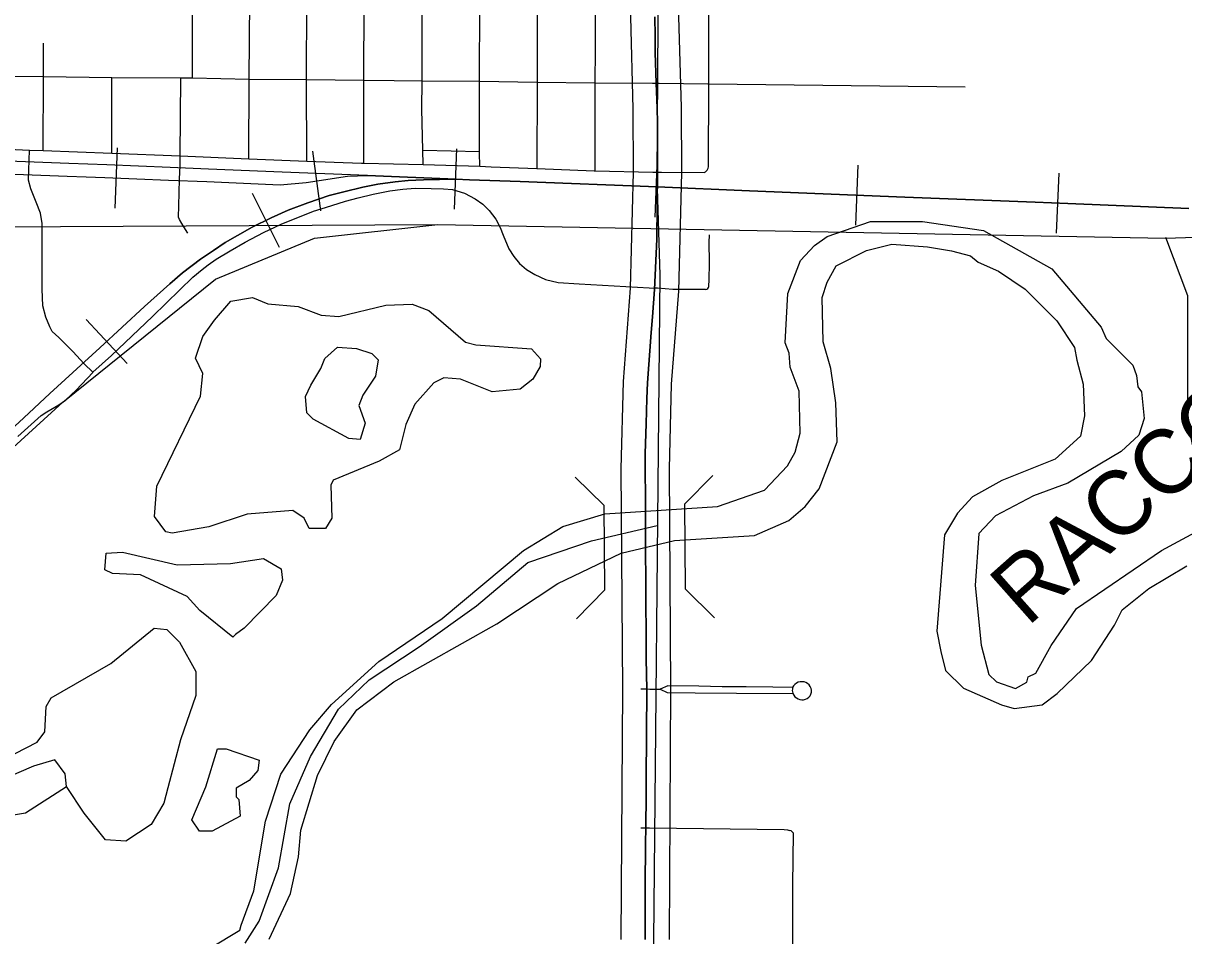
# Model space of a CAD drawing. Extents: x -1403959 to 81668, y -1400582 to 11018.
# Drawn here: x 6695.9 to 6835.6, y 8032.1 to 8142 of the extents above; entities that cross this region are included whole.
import ezdxf

# ---------------------------------------------------------------- set-up
doc = ezdxf.new("R2010")
doc.units = 0
for name, color, linetype in [('tdCiRRCL', 7, 'Continuous'), ('tdCiSectNmbr', 7, 'Continuous'), ('tdCiSectTwpRng', 7, 'Continuous'), ('tdCoClipBndry', 7, 'Continuous'), ('tdCoDivCarto', 7, 'Continuous'), ('tdCoSecRteBand', 7, 'Continuous'), ('tdCoSurfBitum', 7, 'Continuous'), ('tdCoSurfConc', 7, 'Continuous'), ('tdCoSurfEarth', 7, 'Continuous'), ('tdCoTwpNameTxt', 7, 'Continuous')]:
    doc.layers.add(name, color=color, linetype=linetype)

msp = doc.modelspace()

# ---------------------------------------------------------------- linework, layer by layer
at = {"layer": 'tdCiRRCL'}
for points in [[(6771.96, 8142.77), (6772, 8140.44), (6772.02, 8138.46), (6772.14, 8134.76), (6772.25, 8131.77), (6772.28, 8129.98), (6772.28, 8127.08), (6772.29, 8124.04), (6772.19, 8115.98), (6771.94, 8109.92), (6771.67, 8106.62), (6771.54, 8104.75), (6771.08, 8098.69), (6771.02, 8096.82), (6770.93, 8093.77), (6770.81, 8090.18), (6770.81, 8088.34), (6770.84, 8084.74), (6770.84, 8079.9), (6770.89, 8073.47), (6770.93, 8067.32), (6770.93, 8065.45), (6771, 8061.82), (6770.93, 8050.94), (6770.93, 8049.07), (6770.87, 8045.1), (6770.84, 8043.28), (6770.81, 8037.94), (6770.82, 8033.28), (6770.81, 8031.66)], [(6770.81, 8031.66), (6770.82, 8033.28), (6770.81, 8037.94), (6770.84, 8043.28), (6770.87, 8045.1), (6770.93, 8049.07), (6770.93, 8050.94), (6771, 8061.82), (6770.93, 8065.45), (6770.93, 8067.32), (6770.89, 8073.47), (6770.84, 8079.9), (6770.84, 8084.74), (6770.81, 8088.34), (6770.81, 8090.18), (6770.93, 8093.77), (6771.02, 8096.82), (6771.08, 8098.69), (6771.54, 8104.75), (6771.67, 8106.62), (6771.94, 8109.92), (6772.19, 8115.98), (6772.29, 8124.04), (6772.28, 8127.08), (6772.28, 8129.98), (6772.25, 8131.77), (6772.14, 8134.76), (6772.02, 8138.46), (6772, 8140.44), (6771.96, 8142.77)]]:
    msp.add_lwpolyline(points, dxfattribs=at)
at = {"layer": 'tdCiSectNmbr'}
for points in [[(6647.11, 8128.7), (6650.13, 8128.63), (6655, 8128.4), (6671.84, 8127.74), (6675.85, 8127.58), (6678.17, 8127.47), (6682.45, 8127.29), (6684.84, 8127.18), (6691.54, 8126.95), (6694.17, 8126.83), (6696.68, 8126.71), (6698.33, 8126.66), (6706.59, 8126.34), (6714.83, 8126.04), (6723.1, 8125.66), (6730.06, 8125.39), (6736.65, 8125.16), (6736.95, 8125.15), (6744.07, 8125), (6744.07, 8125)], [(6744.07, 8125), (6750.88, 8124.79), (6752.26, 8124.71)], [(6752.26, 8124.71), (6757.75, 8124.5), (6757.8, 8124.49), (6764.67, 8124.2), (6764.8, 8124.2), (6771.72, 8124.06), (6772.28, 8124.05)]]:
    msp.add_lwpolyline(points, dxfattribs=at)
at = {"layer": 'tdCiSectTwpRng'}
for points in [[(6736.95, 8125.15), (6736.93, 8135.14), (6736.99, 8144.56), (6736.99, 8144.63), (6737, 8154.06), (6737.02, 8164.4), (6737.06, 8176.58), (6737.09, 8188.75)], [(6723.1, 8125.66), (6723.13, 8135.26), (6723.19, 8144.78), (6723.19, 8144.85), (6723.17, 8154.21), (6723.21, 8164.52), (6723.24, 8176.66)], [(6730.06, 8125.39), (6730.04, 8135.2), (6730.08, 8144.68), (6730.08, 8144.75), (6730.11, 8154.12), (6730.13, 8164.49), (6730.16, 8176.62)], [(6750.88, 8124.79), (6750.86, 8126.39), (6750.86, 8126.55), (6750.85, 8135.01), (6750.9, 8144.42), (6750.9, 8144.49), (6750.89, 8153.93), (6750.91, 8164.3), (6750.92, 8173.7), (6750.95, 8175.56), (6751.1, 8176.53)], [(6757.8, 8124.49), (6757.84, 8134.87), (6757.84, 8134.89), (6757.84, 8144.31), (6757.84, 8144.4), (6757.88, 8153.84), (6757.88, 8153.86), (6757.91, 8164.17), (6757.91, 8164.19), (6757.93, 8176.37), (6757.93, 8176.4)], [(6764.8, 8124.2), (6764.78, 8128.68), (6764.78, 8133.18), (6764.79, 8134.82), (6764.82, 8138.83), (6764.82, 8142.95), (6764.82, 8144.33), (6764.8, 8148.16), (6764.84, 8152.88), (6764.84, 8153.73), (6764.82, 8158.78), (6764.84, 8163.12), (6764.85, 8164.14), (6764.89, 8168.67), (6764.89, 8172.12), (6764.89, 8173.92), (6764.83, 8176.36)], [(6716.3, 8135.41), (6716.29, 8144.83), (6716.29, 8144.9), (6716.38, 8154.27), (6716.39, 8164.62), (6716.4, 8166.9)], [(6744.07, 8125), (6744.03, 8126.72), (6743.93, 8131.63), (6743.94, 8135.05), (6743.96, 8143.65), (6743.96, 8144.52), (6743.96, 8152.19), (6743.97, 8153.95)], [(6778.26, 8124.3), (6778.31, 8124.37), (6778.38, 8124.54), (6778.41, 8124.72), (6778.45, 8134.71), (6778.48, 8142.77), (6778.51, 8151.9)], [(6698.36, 8135.58), (6698.35, 8139.61)], [(6678.19, 8135.76), (6684.86, 8135.7), (6691.6, 8135.63), (6698.36, 8135.58), (6706.6, 8135.47), (6714.9, 8135.42), (6716.3, 8135.41), (6723.13, 8135.26), (6730.04, 8135.2), (6736.93, 8135.14)], [(6698.33, 8126.66), (6698.36, 8135.58)], [(6706.59, 8126.34), (6706.6, 8135.47)], [(6714.83, 8126.04), (6714.9, 8135.42)], [(6736.93, 8135.14), (6740.59, 8135.11)], [(6740.59, 8135.11), (6743.94, 8135.05)], [(6743.94, 8135.05), (6744.01, 8135.05), (6750.85, 8135.01)], [(6750.85, 8135.01), (6757.8, 8134.89), (6757.84, 8134.89), (6764.72, 8134.82), (6764.79, 8134.82), (6771.7, 8134.76), (6772.12, 8134.76)], [(6772.14, 8134.76), (6772.5, 8134.76), (6778.35, 8134.71), (6778.45, 8134.71), (6809.34, 8134.33)], [(6704.3, 8099.96), (6703.27, 8100.96), (6701.88, 8102.48), (6700.21, 8104.15), (6699.42, 8104.87), (6699.15, 8105.43), (6698.63, 8106.6), (6698.28, 8107.97), (6698.21, 8109.97), (6698.19, 8117.88), (6698, 8119.14), (6697.47, 8120.46), (6696.84, 8122.07), (6696.58, 8123.11), (6696.68, 8126.71)], [(6744.03, 8126.72), (6750.86, 8126.55)], [(6715.76, 8116.72), (6715.28, 8117.46), (6715.02, 8117.86), (6714.75, 8118.35), (6714.63, 8118.65), (6714.66, 8120.01), (6714.76, 8123.21), (6714.82, 8124.88), (6714.83, 8126.04)], [(6772.29, 8124.05), (6772.77, 8124.04), (6777.89, 8124.01), (6778.05, 8124.1), (6778.2, 8124.22)], [(6778.2, 8124.22), (6778.26, 8124.3)], [(6704.3, 8099.96), (6706.57, 8101.98), (6711.49, 8106.69), (6714.8, 8109.88), (6716.34, 8111.42), (6717.47, 8112.34), (6718.2, 8112.89), (6719.17, 8113.58), (6720.83, 8114.58), (6722.63, 8115.62), (6724.84, 8116.78), (6727, 8117.81), (6730.89, 8119.36), (6732.32, 8119.82), (6734.74, 8120.57), (6736.24, 8120.97), (6738.05, 8121.41), (6740.06, 8121.8), (6741.61, 8122.01), (6743.11, 8122.13), (6745.03, 8122.11), (6746.51, 8122.07), (6747.62, 8121.96), (6749.04, 8121.52), (6750.34, 8120.86), (6751.24, 8120.21), (6752.04, 8119.43), (6752.83, 8118.39), (6753.34, 8117.39), (6753.71, 8116.48), (6754.37, 8114.81), (6754.99, 8113.92), (6755.68, 8113.08), (6756.53, 8112.33), (6757.54, 8111.72), (6758.81, 8111.14), (6760.34, 8110.78), (6762.85, 8110.62), (6771.29, 8110.15), (6771.95, 8110.11)], [(6778.07, 8109.92), (6778.21, 8109.97), (6778.33, 8110.05), (6778.42, 8110.17), (6778.47, 8110.31), (6778.47, 8110.45), (6778.51, 8110.99), (6778.53, 8113.22), (6778.49, 8115.57), (6778.54, 8116.52)], [(6778.07, 8109.92), (6774.15, 8109.92), (6772.3, 8110.09), (6771.95, 8110.11)], [(6698.1, 8094.77), (6698.77, 8095.21), (6700.23, 8096.03), (6701.03, 8096.62), (6702.32, 8097.8), (6704.3, 8099.95)], [(6695.27, 8092.21), (6698.1, 8094.77)], [(6788.53, 8062), (6786.19, 8062.06), (6782.98, 8062.08), (6780.08, 8062.09), (6777.27, 8062.16), (6773.52, 8062.2), (6772.6, 8061.81)], [(6788.6, 8061.29), (6788.7, 8061.09), (6788.84, 8060.9), (6789.01, 8060.75), (6789.21, 8060.64), (6789.42, 8060.56), (6789.65, 8060.53), (6789.88, 8060.54), (6790.1, 8060.6), (6790.31, 8060.7), (6790.49, 8060.84), (6790.65, 8061.02), (6790.76, 8061.21), (6790.84, 8061.43), (6790.83, 8061.67), (6790.77, 8061.9), (6790.68, 8062.11), (6790.54, 8062.31), (6790.36, 8062.47), (6790.16, 8062.59), (6789.93, 8062.67), (6789.7, 8062.7), (6789.46, 8062.69), (6789.23, 8062.63), (6789.02, 8062.52), (6788.83, 8062.38), (6788.68, 8062.2), (6788.56, 8062)], [(6770.3, 8061.83), (6770.86, 8061.83)], [(6770.86, 8061.83), (6770.99, 8061.83), (6771, 8061.83)], [(6771, 8061.83), (6771.37, 8061.82), (6772.6, 8061.81)], [(6772.6, 8061.81), (6772.6, 8061.81)], [(6772.6, 8061.81), (6773.46, 8061.41), (6776.83, 8061.38), (6781.81, 8061.33), (6788.6, 8061.29)], [(6788.56, 8062), (6788.53, 8061.82), (6788.52, 8061.64), (6788.55, 8061.47), (6788.59, 8061.31)], [(6788.59, 8061.31), (6788.6, 8061.29)], [(6770.28, 8045.1), (6770.83, 8045.1)], [(6770.83, 8045.1), (6770.87, 8045.1)], [(6770.87, 8045.1), (6771.32, 8045.1), (6787.54, 8044.9), (6787.94, 8044.88), (6788.19, 8044.8)], [(6788.73, 7982.96), (6788.73, 7989.12), (6788.62, 7990.42), (6788.3, 7994.85), (6788.46, 8008.35), (6788.57, 8031.12), (6788.58, 8031.49), (6788.58, 8031.86), (6788.58, 8038.26), (6788.65, 8044.45), (6788.39, 8044.75), (6788.19, 8044.8)]]:
    msp.add_lwpolyline(points, dxfattribs=at)
at = {"layer": 'tdCoClipBndry'}
msp.add_lwpolyline([(6671.95, 8330.91), (6696.06, 8304.77), (6695.71, 8302.35), (6695.71, 8300.1), (6696.17, 8298.46), (6697.07, 8297.41), (6697.28, 8279.41), (6709.78, 8269.91), (6722.71, 8269.52), (6722.66, 8272.53), (6743.93, 8272.48), (6748.36, 8267.68), (6750.6, 8264.85), (6761.75, 8253.69), (6766.98, 8253.59), (6767.14, 8248.94), (6772.05, 8248.94), (6772.52, 8212.03), (6772.34, 8162.98), (6772.34, 8151.3), (6772.33, 8142.11), (6772.2, 8123.41), (6772.58, 8111.64), (6771.71, 8023.1)], dxfattribs=at)
at = {"layer": 'tdCoDivCarto'}
for points in [[(6768.74, 8230.17), (6768.77, 8225.01), (6768.53, 8203.11), (6768.57, 8176.1), (6769.07, 8167.59), (6769.07, 8160.38), (6769.03, 8142.76), (6769.32, 8131.69), (6769.36, 8124.05), (6769.01, 8110.1), (6768.15, 8098.85), (6767.87, 8088.33), (6768.06, 8061.81), (6767.88, 8031.66)], [(6774.54, 8230.2), (6774.57, 8224.97), (6774.34, 8203.06), (6774.32, 8182.21), (6774.32, 8182.22), (6774.37, 8176.34), (6774.87, 8167.74), (6774.87, 8160.34), (6774.83, 8142.79), (6775.12, 8131.85), (6775.16, 8124.03), (6774.81, 8109.74), (6773.95, 8098.53), (6773.68, 8088.35), (6773.86, 8061.84), (6773.68, 8031.66)]]:
    msp.add_lwpolyline(points, dxfattribs=at)
at = {"layer": 'tdCoSecRteBand'}
for p, q in [((6706.99, 8119.72), (6707.27, 8126.97)), ((6731.76, 8119.39), (6730.78, 8126.58)), ((6747.84, 8119.6), (6748.14, 8126.85)), ((6772.01, 8118.66), (6772.29, 8125.91)), ((6796.17, 8117.66), (6796.46, 8124.91)), ((6820.33, 8116.71), (6820.63, 8123.95)), ((6726.76, 8115), (6723.52, 8121.49)), ((6688.01, 8117.45), (6745.86, 8117.77)), ((6745.86, 8117.77), (6833.46, 8116.1)), ((6708.46, 8101.01), (6703.52, 8106.33))]:
    msp.add_line(p, q, dxfattribs=at)
for points in [[(6833.46, 8116.1), (6876.83, 8117.54), (6898.21, 8117.94), (6926.94, 8125.03), (6941.93, 8131.4), (6952.94, 8137.02), (6988.43, 8159.97), (7009.86, 8175.33), (7028.21, 8186.72), (7054.22, 8204.36)], [(6747.99, 8123.22), (6737.36, 8123.66), (6727.09, 8124.07), (6718.24, 8124.43), (6713.63, 8124.63), (6705.99, 8124.93), (6701.43, 8125.11), (6690.94, 8125.49)], [(6690.72, 8123.97), (6695.97, 8123.78), (6701.21, 8123.59), (6703.49, 8123.5), (6705.77, 8123.41), (6709.59, 8123.26), (6713.41, 8123.11), (6718.02, 8122.92), (6722.45, 8122.74), (6726.87, 8122.55), (6730, 8122.8), (6734.97, 8123.58), (6737.36, 8123.66), (6747.99, 8123.22)], [(6747.99, 8123.22), (6744.13, 8123.15), (6742.26, 8123.05), (6740.69, 8122.9), (6738.63, 8122.62), (6736.81, 8122.27), (6734.52, 8121.71), (6732.77, 8121.25), (6730.19, 8120.37), (6727.83, 8119.48), (6725.78, 8118.57), (6723.49, 8117.42), (6721.72, 8116.44), (6720.25, 8115.57), (6718.83, 8114.64), (6717.26, 8113.57), (6715.1, 8111.92), (6713.58, 8110.63), (6710.54, 8107.89), (6705.16, 8102.9), (6699.15, 8097.39), (6695.99, 8094.49), (6689.44, 8088.47)], [(6689.44, 8088.47), (6695.99, 8094.49), (6699.15, 8097.39), (6705.16, 8102.9), (6710.54, 8107.89), (6713.58, 8110.63), (6715.1, 8111.92), (6717.26, 8113.57), (6718.83, 8114.64), (6720.25, 8115.57), (6721.72, 8116.44), (6723.49, 8117.42), (6725.78, 8118.57), (6727.83, 8119.48), (6730.19, 8120.37), (6732.77, 8121.25), (6734.52, 8121.71), (6736.81, 8122.27), (6738.63, 8122.62), (6740.69, 8122.9), (6742.26, 8123.05), (6744.13, 8123.15), (6747.99, 8123.22)], [(6836.25, 8119.68), (6821.67, 8120.28), (6817.74, 8120.44), (6802.05, 8121.05), (6783.36, 8121.81), (6772.23, 8122.28), (6755.76, 8122.93), (6749.64, 8123.15), (6747.99, 8123.22)], [(6747.99, 8123.22), (6749.64, 8123.15), (6755.76, 8122.93), (6772.23, 8122.28), (6783.36, 8121.81), (6802.05, 8121.05), (6817.74, 8120.44), (6821.67, 8120.28), (6836.25, 8119.68)], [(6700.68, 8096.38), (6719.08, 8111.16), (6730.98, 8116.12), (6745.86, 8117.77)], [(6882.87, 7988.72), (6876.15, 7999.54), (6865.63, 8016.2), (6850.44, 8037.55), (6847.22, 8046.9), (6844.59, 8057.72), (6837.29, 8088.42), (6836.12, 8093.97), (6836.12, 8109.17), (6833.49, 8116.19)], [(6670.98, 8070.82), (6681.85, 8079.18), (6700.68, 8096.38)]]:
    msp.add_lwpolyline(points, dxfattribs=at)
at = {"layer": 'tdCoSurfBitum'}
for points in [[(6718.49, 8030.66), (6722, 8032.79), (6722.16, 8033.4), (6723.69, 8037.52), (6725.09, 8045.91), (6726.93, 8051.56), (6730.45, 8056.9), (6733.06, 8059.94), (6738.72, 8065.12), (6746.36, 8070.3), (6756.16, 8078.52), (6760.9, 8081.41), (6765.94, 8082.93), (6779.53, 8083.81), (6785.19, 8085.78), (6787.94, 8088.68), (6788.86, 8090.36), (6789.48, 8092.65), (6789.33, 8097.68), (6788.27, 8100.59), (6788.12, 8102.27), (6787.67, 8103.49), (6787.98, 8109.45), (6789.52, 8113.41), (6791.2, 8115.24), (6792.73, 8116.31), (6797.93, 8118.13), (6804.19, 8118.11), (6811.52, 8117.03), (6819.76, 8112.43), (6825.7, 8105.39), (6826.31, 8104.02), (6829.51, 8100.8), (6829.96, 8099.58), (6830.11, 8098.21), (6830.57, 8097.59), (6830.87, 8094.39), (6830.25, 8092.4), (6828.11, 8090.42), (6821.69, 8086.62), (6817.56, 8085.1), (6812.98, 8082.67), (6810.99, 8080.54), (6810.52, 8074.28), (6811.27, 8067.1), (6812.18, 8063.58), (6813.09, 8062.67), (6815.38, 8061.9), (6816.76, 8062.66), (6816.91, 8063.27), (6817.83, 8063.72), (6819.67, 8067.08), (6822.73, 8071.5), (6832.98, 8078.5), (6840.01, 8082.3)], [(6725.52, 8031.71), (6728.12, 8037.2), (6729.05, 8041.63), (6729.36, 8044.84), (6731.36, 8051.4), (6733.35, 8055.52), (6736.11, 8059.33), (6740.54, 8062.68), (6752.93, 8069.67), (6760.27, 8074.54), (6767.91, 8078.19), (6774.33, 8079.7), (6783.95, 8080.29), (6788.08, 8082.11), (6790.07, 8083.79), (6791.75, 8085.92), (6793.9, 8091.57), (6793.76, 8096.3), (6793.16, 8100.43), (6792.25, 8103.63), (6792.11, 8108.98), (6792.72, 8110.81), (6793.79, 8112.79), (6797.46, 8114.62), (6800.52, 8115.37), (6804.79, 8115.06), (6807.7, 8114.59), (6809.99, 8113.98), (6810.9, 8113.21), (6813.34, 8112.14), (6816.54, 8109.99), (6820.36, 8106.17), (6822.49, 8102.96), (6822.79, 8101.43), (6823.55, 8098.53), (6823.69, 8094.71), (6823.23, 8092.27), (6820.17, 8089.52), (6813.75, 8086.94), (6810.23, 8084.97), (6808.4, 8082.98), (6806.86, 8080.39), (6805.92, 8068.79), (6806.38, 8066.35), (6806.98, 8064.05), (6809.12, 8061.91), (6813.69, 8059.92), (6815.22, 8059.46), (6818.58, 8059.91), (6820.42, 8061.28), (6824.55, 8065.24), (6827.31, 8069.51), (6828.23, 8071.34), (6831.44, 8073.92), (6836.03, 8076.66)], [(6713.85, 8080.6), (6713.09, 8080.75), (6711.72, 8082.59), (6712.03, 8086.25), (6717.25, 8097.08), (6717.56, 8099.83), (6716.65, 8101.66), (6717.57, 8104.26), (6718.95, 8106.24), (6720.94, 8108.53), (6723.53, 8108.98), (6725.36, 8108.21), (6729.03, 8107.9), (6731.78, 8106.82), (6733.91, 8106.66), (6739.57, 8108.03), (6742.77, 8108.17), (6744.76, 8107.4), (6749.18, 8103.58), (6750.4, 8103.27), (6757.12, 8102.8), (6758.19, 8101.57), (6758.18, 8100.66), (6757.27, 8099.13), (6755.74, 8097.91), (6752.38, 8097.61), (6748.56, 8099.15), (6746.58, 8099.31), (6745.35, 8098.7), (6743.06, 8096.11), (6741.98, 8093.67), (6741.21, 8090.62), (6738.77, 8089.25), (6733.26, 8086.97), (6732.96, 8086.36), (6733.1, 8082.39), (6732.33, 8081.17), (6730.35, 8081.17), (6729.74, 8082.4), (6728.37, 8083.32), (6722.87, 8082.87), (6718.28, 8081.35), (6713.85, 8080.6)], [(6735.11, 8092), (6730.83, 8094.3), (6730.07, 8095.07), (6729.92, 8097.05), (6730.54, 8098.43), (6731.76, 8100.41), (6732.22, 8101.63), (6733.75, 8103), (6736.04, 8102.84), (6737.88, 8102.23), (6738.64, 8101.46), (6738.33, 8099.48), (6736.8, 8097.19), (6736.34, 8095.97), (6737.09, 8093.83), (6736.48, 8091.85), (6735.11, 8092)], [(6721.47, 8068.37), (6721.16, 8068.06), (6717.19, 8071.28), (6715.67, 8072.96), (6710.03, 8075.57), (6706.67, 8075.73), (6705.75, 8076.19), (6705.91, 8078.17), (6707.89, 8078.32), (6714.46, 8076.78), (6720.87, 8076.92), (6724.84, 8077.52), (6726.98, 8076.29), (6727.13, 8074.92), (6726.36, 8073.09), (6722.54, 8069.13), (6721.47, 8068.37)], [(6692.26, 8052.71), (6697.61, 8055.44), (6698.53, 8056.66), (6698.69, 8059.72), (6699.31, 8060.78), (6706.49, 8064.89), (6711.69, 8069.15), (6713.22, 8069), (6714.74, 8067.47), (6716.72, 8063.95), (6716.72, 8061.05), (6714.87, 8055.71), (6713.33, 8049.91), (6712.87, 8048.08), (6711.34, 8045.49), (6708.28, 8043.51), (6705.84, 8043.67), (6703.25, 8046.88), (6701.12, 8050.09)], [(6717.14, 8044.71), (6716.23, 8046.09), (6717.92, 8050.05), (6719.3, 8054.63), (6720.37, 8054.63), (6724.34, 8053.25), (6724.18, 8052.02), (6723.11, 8050.8), (6721.58, 8049.89), (6721.58, 8048.82), (6721.88, 8048.52), (6722.03, 8046.53), (6718.67, 8044.71), (6717.14, 8044.71)], [(6692.25, 8046.29), (6696.22, 8046.9), (6701.12, 8050.09), (6700.97, 8051.62), (6699.75, 8053.3), (6697.15, 8052.54), (6693.63, 8051.02)]]:
    msp.add_lwpolyline(points, dxfattribs=at)
at = {"layer": 'tdCoSurfEarth'}
for p, q in [((6765.87, 8083.92), (6762.39, 8087.34)), ((6775.54, 8084.08), (6778.96, 8087.55)), ((6765.94, 8073.75), (6765.87, 8083.92)), ((6775.54, 8084.08), (6775.61, 8073.89)), ((6765.94, 8073.75), (6762.52, 8070.28)), ((6775.61, 8073.89), (6779.16, 8070.4))]:
    msp.add_line(p, q, dxfattribs=at)
at = {"layer": 'tdCoTwpNameTxt'}
msp.add_lwpolyline([(6722.66, 8031.23), (6724.35, 8033.85), (6726.66, 8040.3), (6728.04, 8047.99), (6730.51, 8053.69), (6733.9, 8059.38), (6737.59, 8062.92), (6743.59, 8066.92), (6750.51, 8071.83), (6756.66, 8077.07), (6764.36, 8079.68), (6772.26, 8081.5)], dxfattribs=at)

# ---------------------------------------------------------------- texts
at = {"layer": 'tdCoSurfConc'}
msp.add_text('RACCOON', height=7.738, rotation=41.5611, dxfattribs=at).set_placement((6816.81, 8069.23))

doc.saveas('drawing.dxf')
